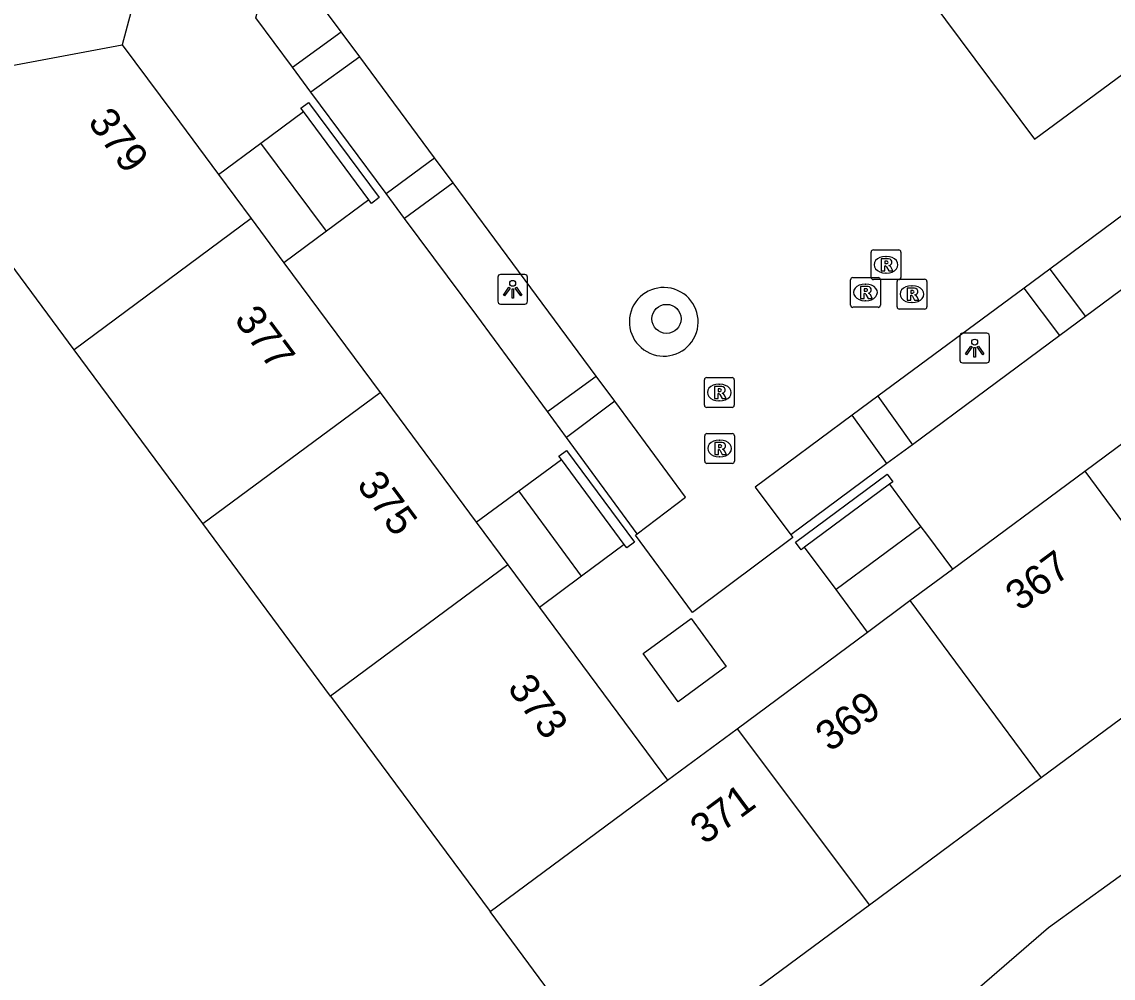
# Model space of a CAD drawing. Extents: x 155275 to 156263, y 382654 to 383635.
# Drawn here: x 155842.67 to 155879.33, y 383347.32 to 383379.45 of the extents above; entities that cross this region are included whole.
import ezdxf

# ---------------------------------------------------------------- set-up
doc = ezdxf.new("R2010")
doc.units = 0
for name, color, linetype in [('IMGEO_Boom', 7, 'Continuous'), ('IMGEO_Groenvoorziening', 7, 'Continuous'), ('IMGEO_Lichtpunt', 7, 'Continuous'), ('IMGEO_Muur', 7, 'Continuous'), ('IMGEO_Pand', 7, 'Continuous'), ('IMGEO_Pand_nummerreeks', 7, 'Continuous'), ('IMGEO_Rijbaan_lokaal_open', 7, 'Continuous'), ('IMGEO_Rioolput', 7, 'Continuous'), ('IMGEO_Voetpad_open', 7, 'Continuous')]:
    doc.layers.add(name, color=color, linetype=linetype)

msp = doc.modelspace()

# ---------------------------------------------------------------- linework, layer by layer
at = {"layer": 'IMGEO_Boom'}
msp.add_circle((155864.322, 383369.47), 0.489, dxfattribs=at)
at = {"layer": 'IMGEO_Groenvoorziening'}
for points in [[(155851.752, 383377.926), (155850.521, 383379.584), (155851.047, 383381.539)], [(155854.9, 383373.683), (155852.373, 383377.089)], [(155860.318, 383366.355), (155857.944, 383369.58), (155855.521, 383372.846)], [(155881.981, 383372.209), (155878.39, 383369.547)], [(155877.532, 383368.91), (155872.579, 383365.239)], [(155863.339, 383362.25), (155860.958, 383365.484)], [(155871.727, 383364.607), (155868.495, 383362.211)], [(155865.146, 383359.404), (155866.327, 383357.791), (155864.713, 383356.609), (155863.532, 383358.223), (155865.146, 383359.404)], [(155861.199, 383340.858), (155863.67, 383337.369), (155877.158, 383349.018), (155891.27, 383359.213)]]:
    msp.add_lwpolyline(points, dxfattribs=at)
at = {"layer": 'IMGEO_Lichtpunt'}
for p, q in [((155858.655, 383370.868), (155858.655, 383370.061)), ((155858.655, 383370.868), (155858.655, 383370.061)), ((155859.557, 383370.963), (155858.749, 383370.963)), ((155859.557, 383370.963), (155858.749, 383370.963)), ((155859.651, 383370.061), (155859.651, 383370.868)), ((155859.651, 383370.061), (155859.651, 383370.868)), ((155858.749, 383369.967), (155859.557, 383369.967)), ((155858.749, 383369.967), (155859.557, 383369.967)), ((155874.174, 383368.894), (155874.174, 383368.087)), ((155874.174, 383368.894), (155874.174, 383368.087)), ((155875.076, 383368.989), (155874.268, 383368.989)), ((155875.076, 383368.989), (155874.268, 383368.989)), ((155875.17, 383368.087), (155875.17, 383368.894)), ((155875.17, 383368.087), (155875.17, 383368.894)), ((155874.268, 383367.993), (155875.076, 383367.993)), ((155874.268, 383367.993), (155875.076, 383367.993))]:
    msp.add_line(p, q, dxfattribs=at)
for points in [[(155859.029, 383370.532), (155859.068, 383370.504), (155858.88, 383370.242), (155858.842, 383370.269), (155859.029, 383370.532)], [(155859.131, 383370.484), (155859.178, 383370.484), (155859.178, 383370.162), (155859.131, 383370.162), (155859.131, 383370.484)], [(155859.241, 383370.504), (155859.279, 383370.531), (155859.466, 383370.269), (155859.427, 383370.241), (155859.241, 383370.504)], [(155874.548, 383368.558), (155874.587, 383368.53), (155874.399, 383368.268), (155874.361, 383368.295), (155874.548, 383368.558)], [(155874.65, 383368.51), (155874.697, 383368.51), (155874.697, 383368.188), (155874.65, 383368.188), (155874.65, 383368.51)], [(155874.76, 383368.53), (155874.798, 383368.557), (155874.985, 383368.295), (155874.946, 383368.267), (155874.76, 383368.53)]]:
    msp.add_lwpolyline(points, dxfattribs=at)
for centre in [(155859.154, 383370.666), (155874.673, 383368.692)]:
    msp.add_circle(centre, 0.0994, dxfattribs=at)
for centre, start, end in [((155858.749, 383370.868), 90, 180), ((155858.749, 383370.868), 90, 180), ((155859.557, 383370.868), 0, 90), ((155859.557, 383370.868), 0, 90), ((155858.749, 383370.061), 180, 270), ((155858.749, 383370.061), 180, 270), ((155859.557, 383370.061), 270, 0), ((155859.557, 383370.061), 270, 360), ((155874.268, 383368.894), 90, 180), ((155874.268, 383368.894), 90, 180), ((155875.076, 383368.894), 0, 90), ((155875.076, 383368.894), 0, 90), ((155874.268, 383368.087), 180, 270), ((155874.268, 383368.087), 180, 270), ((155875.076, 383368.087), 270, 0), ((155875.076, 383368.087), 270, 360)]:
    msp.add_arc(centre, 0.0946, start, end, dxfattribs=at)
at = {"layer": 'IMGEO_Muur'}
for points in [[(155852.124, 383376.436), (155852.037, 383376.552), (155852.294, 383376.743), (155854.665, 383373.544), (155854.408, 383373.353), (155854.322, 383373.47)], [(155860.788, 383364.745), (155860.702, 383364.861), (155860.959, 383365.052), (155863.246, 383361.967), (155862.989, 383361.776), (155862.902, 383361.893)], [(155868.959, 383361.8), (155868.843, 383361.714), (155868.652, 383361.971), (155871.738, 383364.257), (155871.928, 383364), (155871.812, 383363.913)]]:
    msp.add_lwpolyline(points, dxfattribs=at)
at = {"layer": 'IMGEO_Pand'}
for points in [[(155847.416, 383383.828), (155846.04, 383378.683)], [(155837.961, 383377.167), (155846.04, 383378.683)], [(155846.04, 383378.683), (155847.74, 383376.389), (155849.272, 383374.322)], [(155844.425, 383368.433), (155837.961, 383377.167)], [(155850.698, 383375.379), (155852.124, 383376.436)], [(155854.322, 383373.47), (155852.124, 383376.436)], [(155849.272, 383374.322), (155850.698, 383375.379)], [(155852.896, 383372.413), (155850.698, 383375.379)], [(155849.272, 383374.322), (155850.371, 383372.839)], [(155854.322, 383373.47), (155852.896, 383372.413)], [(155850.371, 383372.839), (155844.425, 383368.433)], [(155850.371, 383372.839), (155851.47, 383371.356)], [(155852.896, 383372.413), (155851.47, 383371.356)], [(155851.47, 383371.356), (155854.698, 383367.001)], [(155878.369, 383364.352), (155884.489, 383368.885)], [(155848.748, 383362.591), (155844.425, 383368.433)], [(155848.748, 383362.591), (155854.698, 383367.001)], [(155854.698, 383367.001), (155857.926, 383362.645)], [(155859.357, 383363.695), (155860.788, 383364.745)], [(155862.902, 383361.893), (155860.788, 383364.745)], [(155873.925, 383361.06), (155878.369, 383364.352)], [(155878.369, 383364.352), (155882.778, 383358.399)], [(155857.926, 383362.645), (155859.357, 383363.695)], [(155861.462, 383360.826), (155859.357, 383363.695)], [(155871.812, 383363.913), (155868.959, 383361.8)], [(155871.812, 383363.913), (155872.868, 383362.487)], [(155853.034, 383356.8), (155848.748, 383362.591)], [(155857.926, 383362.645), (155858.988, 383361.212)], [(155872.868, 383362.487), (155870.016, 383360.374)], [(155872.868, 383362.487), (155873.055, 383362.235), (155873.925, 383361.06)], [(155862.902, 383361.893), (155861.462, 383360.826)], [(155870.016, 383360.374), (155868.959, 383361.8)], [(155858.988, 383361.212), (155853.034, 383356.8)], [(155858.988, 383361.212), (155860.05, 383359.779)], [(155861.462, 383360.826), (155860.05, 383359.779)], [(155872.499, 383360.004), (155873.925, 383361.06)], [(155871.073, 383358.947), (155870.016, 383360.374)], [(155860.05, 383359.779), (155864.355, 383353.971)], [(155871.073, 383358.947), (155872.499, 383360.004)], [(155872.499, 383360.004), (155876.908, 383354.052)], [(155866.693, 383355.702), (155871.073, 383358.947)], [(155882.778, 383358.399), (155881.979, 383357.807), (155879.312, 383355.832), (155876.908, 383354.052)], [(155853.034, 383356.8), (155858.395, 383349.556)], [(155864.355, 383353.971), (155866.693, 383355.702)], [(155866.693, 383355.702), (155871.138, 383349.778)], [(155858.395, 383349.556), (155864.355, 383353.971)], [(155876.908, 383354.052), (155871.138, 383349.778)], [(155871.138, 383349.778), (155862.801, 383343.603)], [(155862.801, 383343.603), (155858.395, 383349.556)]]:
    msp.add_lwpolyline(points, dxfattribs=at)
at = {"layer": 'IMGEO_Rijbaan_lokaal_open'}
for points in [[(155859.865, 383386.858), (155862.354, 383383.582), (155865.735, 383386.065), (155868.724, 383382.04), (155870.705, 383383.54), (155876.679, 383375.505), (155881.255, 383378.879)], [(155853.391, 383379.117), (155852.734, 383380.004), (155853.011, 383381.035)], [(155854.017, 383378.272), (155853.391, 383379.117)], [(155856.526, 383374.886), (155854.017, 383378.272)], [(155857.153, 383374.039), (155856.526, 383374.886)], [(155861.958, 383367.545), (155859.155, 383371.336), (155857.153, 383374.039)], [(155880.803, 383373.819), (155877.192, 383371.144)], [(155877.192, 383371.144), (155876.33, 383370.506)], [(155876.33, 383370.506), (155871.419, 383366.869)], [(155862.58, 383366.704), (155861.958, 383367.545)], [(155863.339, 383362.25), (155864.964, 383363.478), (155862.58, 383366.704)], [(155871.419, 383366.869), (155870.562, 383366.234)], [(155870.562, 383366.234), (155867.299, 383363.818), (155868.495, 383362.211)], [(155868.495, 383362.211), (155868.562, 383362.122), (155865.19, 383359.611), (155863.281, 383362.207), (155863.339, 383362.25)]]:
    msp.add_lwpolyline(points, dxfattribs=at)
for centre, start, end in [((155864.227, 383369.37), 336.1787, 156.0373), ((155864.229, 383369.375), 156.3063, 335.9097)]:
    msp.add_arc(centre, 1.156, start, end, dxfattribs=at)
at = {"layer": 'IMGEO_Rioolput'}
for p, q in [((155871.269, 383371.789), (155872.121, 383371.789)), ((155871.194, 383370.863), (155871.194, 383371.715)), ((155871.682, 383371.569), (155871.707, 383371.569)), ((155872.195, 383371.715), (155872.195, 383370.863)), ((155871.705, 383371.009), (155871.68, 383371.009)), ((155870.503, 383369.933), (155870.503, 383370.785)), ((155870.578, 383370.859), (155871.43, 383370.859)), ((155870.991, 383370.639), (155871.016, 383370.639)), ((155872.121, 383370.789), (155871.269, 383370.789)), ((155871.504, 383370.785), (155871.504, 383369.933)), ((155872.065, 383369.875), (155872.065, 383370.727)), ((155872.14, 383370.801), (155872.992, 383370.801)), ((155873.066, 383370.727), (155873.066, 383369.875)), ((155872.553, 383370.581), (155872.578, 383370.581)), ((155871.014, 383370.079), (155870.989, 383370.079)), ((155872.576, 383370.021), (155872.551, 383370.021)), ((155871.43, 383369.859), (155870.578, 383369.859)), ((155872.992, 383369.801), (155872.14, 383369.801)), ((155865.595, 383366.571), (155865.595, 383367.423)), ((155865.67, 383367.497), (155866.522, 383367.497)), ((155866.596, 383367.423), (155866.596, 383366.571)), ((155866.083, 383367.277), (155866.108, 383367.277)), ((155866.106, 383366.717), (155866.081, 383366.717)), ((155866.522, 383366.497), (155865.67, 383366.497)), ((155865.604, 383364.69), (155865.604, 383365.542)), ((155865.679, 383365.616), (155866.531, 383365.616)), ((155866.605, 383365.542), (155866.605, 383364.69)), ((155866.092, 383365.396), (155866.117, 383365.396)), ((155866.115, 383364.836), (155866.09, 383364.836)), ((155866.531, 383364.616), (155865.679, 383364.616))]:
    msp.add_line(p, q, dxfattribs=at)
for points in [[(155871.269, 383371.789), (155872.121, 383371.789)], [(155871.194, 383370.863), (155871.194, 383371.715)], [(155871.783, 383371.487), (155871.531, 383371.489), (155871.531, 383371.089)], [(155871.709, 383371.408), (155871.655, 383371.408), (155871.655, 383371.327)], [(155872.195, 383371.715), (155872.195, 383370.863)], [(155871.531, 383371.089), (155871.655, 383371.089), (155871.655, 383371.251), (155871.666, 383371.251)], [(155871.655, 383371.327), (155871.707, 383371.327)], [(155871.713, 383371.222), (155871.784, 383371.089), (155871.924, 383371.089), (155871.859, 383371.215)], [(155870.503, 383369.933), (155870.503, 383370.785)], [(155870.578, 383370.859), (155871.43, 383370.859)], [(155872.121, 383370.789), (155871.269, 383370.789)], [(155871.504, 383370.785), (155871.504, 383369.933)], [(155872.065, 383369.875), (155872.065, 383370.727)], [(155872.14, 383370.801), (155872.992, 383370.801)], [(155873.066, 383370.727), (155873.066, 383369.875)], [(155871.092, 383370.557), (155870.84, 383370.559), (155870.84, 383370.159)], [(155870.84, 383370.159), (155870.964, 383370.159), (155870.964, 383370.321), (155870.975, 383370.321)], [(155871.018, 383370.478), (155870.964, 383370.478), (155870.964, 383370.397)], [(155870.964, 383370.397), (155871.016, 383370.397)], [(155871.022, 383370.292), (155871.093, 383370.159), (155871.233, 383370.159), (155871.168, 383370.285)], [(155872.654, 383370.499), (155872.402, 383370.501), (155872.402, 383370.101)], [(155872.58, 383370.42), (155872.526, 383370.42), (155872.526, 383370.339)], [(155872.526, 383370.339), (155872.578, 383370.339)], [(155872.402, 383370.101), (155872.526, 383370.101), (155872.526, 383370.263), (155872.537, 383370.263)], [(155872.584, 383370.234), (155872.655, 383370.101), (155872.795, 383370.101), (155872.73, 383370.227)], [(155871.43, 383369.859), (155870.578, 383369.859)], [(155872.992, 383369.801), (155872.14, 383369.801)], [(155865.595, 383366.571), (155865.595, 383367.423)], [(155865.67, 383367.497), (155866.522, 383367.497)], [(155866.596, 383367.423), (155866.596, 383366.571)], [(155866.184, 383367.195), (155865.932, 383367.197), (155865.932, 383366.797)], [(155866.11, 383367.116), (155866.056, 383367.116), (155866.056, 383367.035)], [(155866.056, 383367.035), (155866.108, 383367.035)], [(155865.932, 383366.797), (155866.056, 383366.797), (155866.056, 383366.959), (155866.067, 383366.959)], [(155866.114, 383366.93), (155866.185, 383366.797), (155866.325, 383366.797), (155866.26, 383366.923)], [(155866.522, 383366.497), (155865.67, 383366.497)], [(155865.604, 383364.69), (155865.604, 383365.542)], [(155865.679, 383365.616), (155866.531, 383365.616)], [(155866.605, 383365.542), (155866.605, 383364.69)], [(155866.193, 383365.314), (155865.941, 383365.316), (155865.941, 383364.916)], [(155866.119, 383365.235), (155866.065, 383365.235), (155866.065, 383365.154)], [(155866.065, 383365.154), (155866.117, 383365.154)], [(155865.941, 383364.916), (155866.065, 383364.916), (155866.065, 383365.078), (155866.076, 383365.078)], [(155866.123, 383365.049), (155866.194, 383364.916), (155866.334, 383364.916), (155866.269, 383365.042)], [(155866.531, 383364.616), (155865.679, 383364.616)]]:
    msp.add_lwpolyline(points, dxfattribs=at)
for centre, radius, start, end in [((155871.271, 383371.713), 0.0765, 91.552, 178.448), ((155871.271, 383371.713), 0.0765, 91.552, 178.448), ((155872.119, 383371.713), 0.0765, 1.552, 88.448), ((155872.119, 383371.713), 0.0765, 1.552, 88.448), ((155871.715, 383371.312), 0.0964, 77.0061, 93.1865), ((155871.729, 383371.369), 0.0378, 276.6634, 79.6772), ((155871.782, 383371.377), 0.109, 350.3612, 89.416), ((155871.665, 383371.198), 0.0533, 26.0293, 88.6989), ((155871.691, 383371.516), 0.19, 274.7715, 282.9687), ((155871.78, 383371.377), 0.112, 277.5842, 350.9817), ((155871.764, 383371.162), 0.108, 29.5134, 73.7905), ((155870.58, 383370.783), 0.0765, 91.552, 178.448), ((155870.58, 383370.783), 0.0765, 91.552, 178.448), ((155871.271, 383370.865), 0.0765, 181.552, 268.448), ((155871.271, 383370.865), 0.0765, 181.552, 268.448), ((155871.428, 383370.783), 0.0765, 1.552, 88.448), ((155871.428, 383370.783), 0.0765, 1.552, 88.448), ((155872.142, 383370.725), 0.0765, 91.552, 178.448), ((155872.142, 383370.725), 0.0765, 91.552, 178.448), ((155872.119, 383370.865), 0.0765, 271.552, 358.448), ((155872.119, 383370.865), 0.0765, 271.552, 358.448), ((155872.99, 383370.725), 0.0765, 1.552, 88.448), ((155872.99, 383370.725), 0.0765, 1.552, 88.448), ((155870.974, 383370.268), 0.0533, 26.0293, 88.6989), ((155871, 383370.586), 0.19, 274.7715, 282.9687), ((155871.024, 383370.382), 0.0964, 77.0061, 93.1865), ((155871.038, 383370.439), 0.0378, 276.6634, 79.6772), ((155871.091, 383370.447), 0.109, 350.3612, 89.416), ((155871.089, 383370.447), 0.112, 277.5842, 350.9817), ((155871.073, 383370.232), 0.108, 29.5134, 73.7905), ((155872.562, 383370.528), 0.19, 274.7715, 282.9687), ((155872.586, 383370.324), 0.0964, 77.0061, 93.1865), ((155872.6, 383370.381), 0.0378, 276.6634, 79.6772), ((155872.653, 383370.389), 0.109, 350.3612, 89.416), ((155872.651, 383370.389), 0.112, 277.5842, 350.9817), ((155872.635, 383370.174), 0.108, 29.5134, 73.7905), ((155870.58, 383369.935), 0.0765, 181.552, 268.448), ((155870.58, 383369.935), 0.0765, 181.552, 268.448), ((155871.428, 383369.935), 0.0765, 271.552, 358.448), ((155871.428, 383369.935), 0.0765, 271.552, 358.448), ((155872.536, 383370.21), 0.0533, 26.0293, 88.6989), ((155872.142, 383369.877), 0.0765, 181.552, 268.448), ((155872.142, 383369.877), 0.0765, 181.552, 268.448), ((155872.99, 383369.877), 0.0765, 271.552, 358.448), ((155872.99, 383369.877), 0.0765, 271.552, 358.448), ((155865.672, 383367.421), 0.0765, 91.552, 178.448), ((155865.672, 383367.421), 0.0765, 91.552, 178.448), ((155866.52, 383367.421), 0.0765, 1.552, 88.448), ((155866.52, 383367.421), 0.0765, 1.552, 88.448), ((155866.092, 383367.224), 0.19, 274.7715, 282.9687), ((155866.116, 383367.02), 0.0964, 77.0061, 93.1865), ((155866.13, 383367.077), 0.0378, 276.6634, 79.6772), ((155866.183, 383367.085), 0.109, 350.3612, 89.416), ((155866.181, 383367.085), 0.112, 277.5842, 350.9817), ((155866.165, 383366.87), 0.108, 29.5134, 73.7905), ((155866.066, 383366.906), 0.0533, 26.0293, 88.6989), ((155865.672, 383366.573), 0.0765, 181.552, 268.448), ((155865.672, 383366.573), 0.0765, 181.552, 268.448), ((155866.52, 383366.573), 0.0765, 271.552, 358.448), ((155866.52, 383366.573), 0.0765, 271.552, 358.448), ((155865.681, 383365.54), 0.0765, 91.552, 178.448), ((155865.681, 383365.54), 0.0765, 91.552, 178.448), ((155866.529, 383365.54), 0.0765, 1.552, 88.448), ((155866.529, 383365.54), 0.0765, 1.552, 88.448), ((155866.101, 383365.343), 0.19, 274.7715, 282.9687), ((155866.125, 383365.139), 0.0964, 77.0061, 93.1865), ((155866.139, 383365.196), 0.0378, 276.6634, 79.6772), ((155866.192, 383365.204), 0.109, 350.3612, 89.416), ((155866.19, 383365.204), 0.112, 277.5842, 350.9817), ((155866.075, 383365.025), 0.0533, 26.0293, 88.6989), ((155866.174, 383364.989), 0.108, 29.5134, 73.7905), ((155865.681, 383364.692), 0.0765, 181.552, 268.448), ((155865.681, 383364.692), 0.0765, 181.552, 268.448), ((155866.529, 383364.692), 0.0765, 271.552, 358.448), ((155866.529, 383364.692), 0.0765, 271.552, 358.448)]:
    msp.add_arc(centre, radius, start, end, dxfattribs=at)
for centre, major_axis, ratio, start_param, end_param in [((155871.681, 383371.289), (-0.387, 0.002), 0.722429, 4.712389, 7.853982), ((155871.706, 383371.289), (-0.39, 0.002), 0.717154, 1.570796, 4.712389), ((155870.99, 383370.359), (-0.387, 0.002), 0.722429, 4.712389, 7.853982), ((155871.015, 383370.359), (-0.39, 0.002), 0.717154, 1.570796, 4.712389), ((155872.552, 383370.301), (-0.387, 0.002), 0.722429, 4.712389, 7.853982), ((155872.577, 383370.301), (-0.39, 0.002), 0.717154, 1.570796, 4.712389), ((155866.082, 383366.997), (-0.387, 0.002), 0.722429, 4.712389, 7.853982), ((155866.107, 383366.997), (-0.39, 0.002), 0.717154, 1.570796, 4.712389), ((155866.091, 383365.116), (-0.387, 0.002), 0.722429, 4.712389, 7.853982), ((155866.116, 383365.116), (-0.39, 0.002), 0.717154, 1.570796, 4.712389)]:
    msp.add_ellipse(centre, major_axis=major_axis, ratio=ratio, start_param=start_param, end_param=end_param, dxfattribs=at)
at = {"layer": 'IMGEO_Voetpad_open'}
for points in [[(155851.752, 383377.926), (155853.391, 383379.117)], [(155854.017, 383378.272), (155852.373, 383377.089)], [(155852.373, 383377.089), (155851.752, 383377.926)], [(155854.9, 383373.683), (155856.526, 383374.886)], [(155857.153, 383374.039), (155855.521, 383372.846)], [(155855.521, 383372.846), (155854.9, 383373.683)], [(155877.192, 383371.144), (155878.39, 383369.547)], [(155877.532, 383368.91), (155876.33, 383370.506)], [(155878.39, 383369.547), (155877.532, 383368.91)], [(155860.318, 383366.355), (155861.958, 383367.545)], [(155862.58, 383366.704), (155860.958, 383365.484)], [(155871.419, 383366.869), (155872.579, 383365.239)], [(155860.958, 383365.484), (155860.318, 383366.355)], [(155871.727, 383364.607), (155870.562, 383366.234)], [(155872.579, 383365.239), (155871.727, 383364.607)]]:
    msp.add_lwpolyline(points, dxfattribs=at)

# ---------------------------------------------------------------- texts
at = {"layer": 'IMGEO_Pand_nummerreeks'}
for s, rotation, p in [('379', 306.543, (155844.856, 383376.081)), ('377', 306.543, (155849.774, 383369.445)), ('375', 306.543, (155853.888, 383363.894)), ('367', 36.5261, (155876.186, 383359.624)), ('373', 306.5488, (155858.948, 383357.067)), ('369', 36.5261, (155869.808, 383354.9)), ('371', 36.5261, (155865.597, 383351.78))]:
    msp.add_text(s, height=1, rotation=rotation, dxfattribs=at).set_placement(p)

doc.saveas('drawing.dxf')
